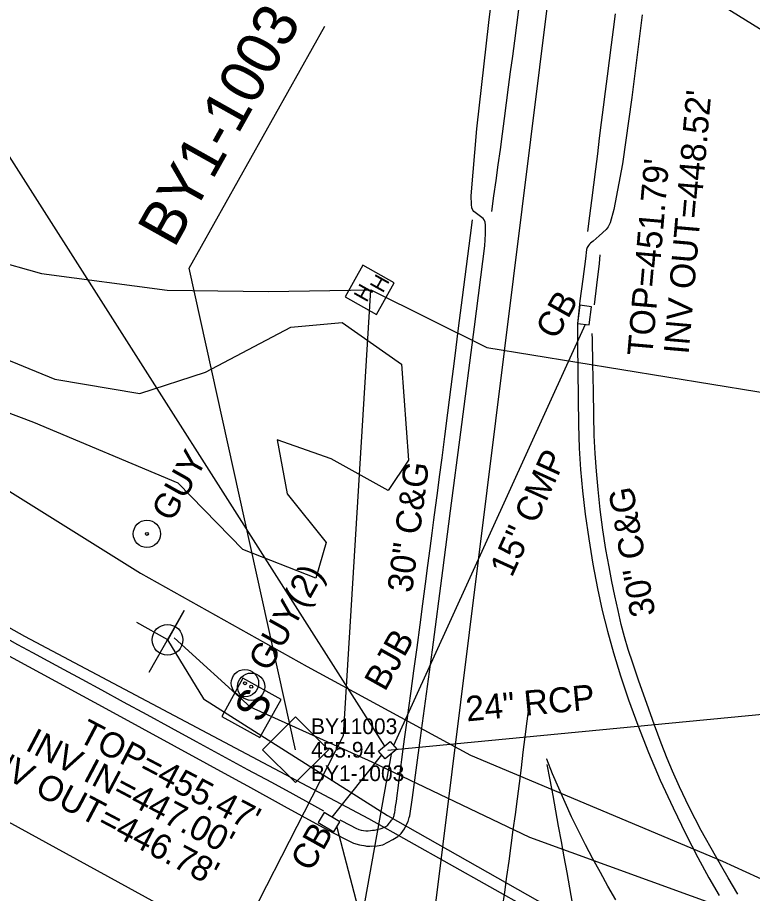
# Model space of a CAD drawing. Extents: x 2074109 to 2077820, y 741079 to 746031.
# Drawn here: x 2075865.9 to 2075983.1, y 743197.5 to 743337.2 of the extents above; entities that cross this region are included whole.
import ezdxf

# ---------------------------------------------------------------- set-up
doc = ezdxf.new("R2010")
doc.units = 0
for name, color, linetype in [('CTL Secondary Horizontal and Vertical CELL', 7, 'Continuous'), ('CTL Secondary Horizontal and Vertical Cogo Comment', 7, 'Continuous'), ('CTL Secondary Horizontal and Vertical Cogo Elevation', 7, 'Continuous'), ('CTL Secondary Horizontal and Vertical Cogo Number', 7, 'Continuous'), ('Exist Horizontal Alignment', 7, 'Continuous'), ('Exist Horizontal Baseline Alignment Station Label', 7, 'Continuous'), ('Exist Other Culture Anchor (Guy Wire) CELL', 7, 'Continuous'), ('Exist Other Culture Anchor (Guy Wire) Text', 7, 'Continuous'), ('Exist Roads Curbs', 7, 'Continuous'), ('Exist Roads Curbs Text', 7, 'Continuous'), ('Exist Roads EOP', 7, 'Continuous'), ('Exist Roads EOT', 7, 'Continuous'), ('Exist Structure Minor Catch Basin', 7, 'Continuous'), ('Exist Structure Minor Catch Basin Text', 7, 'Continuous'), ('Exist Structure Minor Catch Basin Top Elevation', 7, 'Continuous'), ('Exist Structure Minor Junction Box', 7, 'Continuous'), ('Exist Structure Minor Junction Box Text', 7, 'Continuous'), ('Exist Structure Minor Pipes CMP 15 Inch', 7, 'Continuous'), ('Exist Structure Minor Pipes CMP 15 Inch Invert', 7, 'Continuous'), ('Exist Structure Minor Pipes CMP 15 Inch Text', 7, 'Continuous'), ('Exist Structure Minor Pipes RCP 18 Inch', 7, 'Continuous'), ('Exist Structure Minor Pipes RCP 18 Inch Invert', 7, 'Continuous'), ('Exist Structure Minor Pipes RCP 24 Inch', 7, 'Continuous'), ('Exist Structure Minor Pipes RCP 24 Inch Text', 7, 'Continuous'), ('Exist Structure Minor Pipes RCP 42 Inch', 7, 'Continuous'), ('Exist Utilities Gas UG Line SUE LOS B', 7, 'Continuous'), ('Exist Utilities Other Traffic Signal Box CELL', 7, 'Continuous'), ('Exist Utilities Power Hand Hole CELL', 7, 'Continuous'), ('Exist Utilities Power Joint Use Telephone CELL', 7, 'Continuous'), ('Exist Utilities Power UG Cable SUE LOS B', 7, 'Continuous'), ('Exist Utilities Telephone UG Conduit SUE LOS B', 7, 'Continuous'), ('Exist Utilities Telephone UG FO SUE LOS B', 7, 'Continuous'), ('Exist Utilities Water UG Line SUE LOS B', 7, 'Continuous'), ('Exist Vegetation Woods Line', 7, 'Continuous')]:
    doc.layers.add(name, color=color, linetype=linetype)

msp = doc.modelspace()

# ---------------------------------------------------------------- linework, layer by layer
at = {"layer": 'CTL Secondary Horizontal and Vertical CELL'}
msp.add_line((2075910.24, 743220.4), (2075910.24, 743220.4), dxfattribs=at)
msp.add_lwpolyline([(2075905.02, 743220.41), (2075910.26, 743225.65), (2075915.51, 743220.4), (2075910.27, 743215.16)], close=True, dxfattribs=at)
at = {"layer": 'Exist Horizontal Alignment'}
for p, q in [((2074769.18, 743807.11), (2075920.37, 743178.35)), ((2075929.78, 743173.21), (2075997.63, 743717.85))]:
    msp.add_line(p, q, dxfattribs=at)
at = {"layer": 'Exist Horizontal Baseline Alignment Station Label'}
msp.add_lwpolyline([(2075910.24, 743220.4), (2075893.32, 743297.22), (2075914.92, 743335.82)], dxfattribs=at)
at = {"layer": 'Exist Other Culture Anchor (Guy Wire) CELL'}
for centre, radius in [((2075886.57, 743254.82), 2.18), ((2075886.57, 743254.82), 0.24), ((2075902.2, 743231.01), 2.18), ((2075903.2, 743230.46), 2.18), ((2075902.2, 743231.01), 0.24), ((2075903.2, 743230.46), 0.24)]:
    msp.add_circle(centre, radius, dxfattribs=at)
at = {"layer": 'Exist Roads Curbs'}
for points in [[(2075917.33, 743209.22), (2075917.46, 743209.15), (2075918.96, 743208.35), (2075919.9, 743207.87), (2075920.36, 743207.69), (2075920.74, 743207.57), (2075921.12, 743207.51), (2075921.49, 743207.48), (2075921.85, 743207.49), (2075922.2, 743207.52), (2075922.53, 743207.55), (2075922.84, 743207.6), (2075923.14, 743207.65), (2075923.44, 743207.72), (2075923.75, 743207.8), (2075924.06, 743207.91), (2075924.38, 743208.03), (2075924.64, 743208.16), (2075924.84, 743208.28), (2075924.92, 743208.34), (2075924.98, 743208.4), (2075925.08, 743208.53), (2075925.18, 743208.67), (2075925.3, 743208.82), (2075925.44, 743209), (2075925.59, 743209.18), (2075925.72, 743209.35), (2075925.82, 743209.51), (2075925.89, 743209.64), (2075925.93, 743209.76), (2075925.97, 743209.9), (2075926.01, 743210.05), (2075926.05, 743210.21), (2075926.09, 743210.42), (2075926.15, 743210.8), (2075926.23, 743211.37), (2075926.34, 743212.14), (2075926.46, 743213.1), (2075926.62, 743214.25), (2075926.79, 743215.6), (2075926.99, 743217.14), (2075927.22, 743218.84), (2075927.44, 743220.49), (2075927.65, 743222.07), (2075927.86, 743223.57), (2075928.06, 743225.08), (2075928.34, 743227.1), (2075928.7, 743229.73), (2075929.14, 743232.96), (2075929.65, 743236.69), (2075930.13, 743240.3), (2075930.58, 743243.69), (2075931, 743246.86), (2075931.38, 743249.81), (2075931.73, 743252.5), (2075932.05, 743254.92), (2075932.33, 743257.08), (2075932.59, 743259.05), (2075932.88, 743261.32), (2075933.23, 743263.95), (2075933.63, 743266.97), (2075934.08, 743270.35), (2075934.57, 743274.11), (2075935.1, 743278.26), (2075935.67, 743282.77), (2075936.27, 743287.63), (2075936.88, 743292.54), (2075937.5, 743297.47), (2075938.14, 743302.41), (2075938.46, 743304.89)], [(2075957.91, 743291.34), (2075958.32, 743294.51), (2075958.71, 743297.97), (2075958.85, 743299.32)], [(2075980.81, 743197.38), (2075979.24, 743199.98), (2075977.22, 743203.47), (2075974.95, 743207.54), (2075973.03, 743211.26), (2075971.5, 743214.49), (2075970.39, 743216.97), (2075969.54, 743219.02), (2075968.59, 743221.44), (2075967.51, 743224.32), (2075966.28, 743227.75), (2075965.02, 743231.35), (2075964.04, 743234.19), (2075963.3, 743236.4), (2075962.71, 743238.42), (2075962.21, 743240.39), (2075961.69, 743242.59), (2075961.16, 743244.94), (2075960.69, 743247.22), (2075960.25, 743249.57), (2075959.76, 743252.34), (2075959.26, 743255.47), (2075958.85, 743258.69), (2075958.51, 743261.9), (2075958.23, 743264.84), (2075958.02, 743267.63), (2075957.89, 743270.54), (2075957.82, 743273.74), (2075957.76, 743277.62), (2075957.69, 743281.91), (2075957.61, 743285.87), (2075957.59, 743286.8)], [(2075864.32, 743238.09), (2075865.94, 743237.21), (2075868.33, 743235.92), (2075870.79, 743234.59), (2075873.34, 743233.2), (2075876.17, 743231.66), (2075879.32, 743229.94), (2075882.78, 743228.05), (2075886.54, 743226), (2075890.42, 743223.89), (2075894.41, 743221.72), (2075898.5, 743219.51), (2075902.63, 743217.27), (2075906.42, 743215.21), (2075909.82, 743213.35), (2075912.82, 743211.7), (2075914.74, 743210.64)]]:
    msp.add_lwpolyline(points, dxfattribs=at)
at = {"layer": 'Exist Roads EOP'}
for points in [[(2075860.86, 743237.35), (2075880.58, 743226.64), (2075901.2, 743215.4), (2075902.58, 743214.67), (2075908.47, 743211.42), (2075914.11, 743208.33), (2075916.26, 743207.17), (2075918.68, 743205.91), (2075919.49, 743205.5), (2075920.48, 743205.24), (2075921.45, 743205.08), (2075922.4, 743205.01), (2075923.3, 743205.06), (2075924.17, 743205.26), (2075924.98, 743205.65), (2075925.79, 743206.07), (2075926.58, 743206.57), (2075927.13, 743207.05), (2075927.63, 743207.77), (2075927.93, 743208.35), (2075928.22, 743208.98), (2075928.39, 743209.58), (2075928.48, 743209.86), (2075928.94, 743212.77), (2075930.2, 743222.29), (2075932.08, 743236.32), (2075933.76, 743249), (2075934.96, 743258.48), (2075936.62, 743271.04), (2075938.79, 743287.86), (2075940.43, 743300.77), (2075940.58, 743302.7), (2075940.56, 743304.08), (2075940.48, 743304.56), (2075940.36, 743304.91), (2075940.19, 743305.12), (2075938.7, 743306.25), (2075938.53, 743306.47), (2075938.4, 743306.82), (2075938.31, 743307.33), (2075938.25, 743308.76), (2075939.19, 743319.42), (2075941.09, 743336.36), (2075944.11, 743360.86)], [(2075965.54, 743337.59), (2075963.87, 743324.42), (2075962.38, 743313.82), (2075961.04, 743306.55), (2075960.41, 743304.45), (2075960.11, 743303.78), (2075959.81, 743303.37), (2075958.7, 743302.35), (2075957.7, 743301.53), (2075957.29, 743301.18), (2075957.12, 743301.01), (2075956.98, 743300.83), (2075956.87, 743300.67), (2075956.78, 743300.5), (2075956.72, 743300.34), (2075956.68, 743300.18), (2075956.48, 743298.67), (2075956.05, 743295.43), (2075955.61, 743291.98), (2075955.37, 743289.84), (2075955.25, 743288.38), (2075955.2, 743287), (2075955.2, 743284.8), (2075955.26, 743280.92), (2075955.34, 743276.39), (2075955.39, 743272.24), (2075955.48, 743268.47), (2075955.69, 743265.07), (2075956.01, 743261.68), (2075956.46, 743257.97), (2075957.03, 743254.04), (2075957.68, 743250), (2075958.41, 743246.12), (2075959.17, 743242.63), (2075960.01, 743239.29), (2075960.97, 743235.83), (2075962.08, 743232.21), (2075963.36, 743228.37), (2075964.84, 743224.3), (2075966.52, 743219.97), (2075968.4, 743215.54), (2075970.46, 743211.13), (2075972.52, 743206.95), (2075974.42, 743203.22), (2075976.19, 743199.95), (2075977.84, 743197.15)], [(2075921.2, 743205.12), (2075921.21, 743205.12), (2075921.59, 743205.05), (2075921.95, 743205.03), (2075922.1, 743205.03)]]:
    msp.add_lwpolyline(points, dxfattribs=at)
at = {"layer": 'Exist Roads EOT'}
for points in [[(2075941.56, 743306.24), (2075941.9, 743308.71), (2075942.25, 743311.19), (2075942.59, 743313.66), (2075942.93, 743316.14), (2075943.25, 743318.61), (2075943.58, 743321.09), (2075943.91, 743323.56), (2075944.24, 743326.04), (2075944.56, 743328.52), (2075944.89, 743330.99), (2075945.22, 743333.47), (2075945.54, 743335.95), (2075945.85, 743338.43)], [(2075961.23, 743337.75), (2075960.91, 743335.28), (2075960.58, 743332.8), (2075960.26, 743330.32), (2075959.95, 743327.84), (2075959.64, 743325.36), (2075959.33, 743322.88), (2075959.02, 743320.41), (2075958.7, 743317.93), (2075958.39, 743315.45), (2075958.08, 743312.97), (2075957.77, 743310.49), (2075957.46, 743308.01), (2075957.15, 743305.53), (2075956.84, 743303.05)], [(2075947.47, 743227.43), (2075947.15, 743224.95), (2075946.84, 743222.47), (2075946.53, 743219.99), (2075946.22, 743217.52), (2075945.91, 743215.04), (2075945.6, 743212.56), (2075945.27, 743210.08), (2075944.93, 743207.61), (2075944.59, 743205.13), (2075944.25, 743202.65), (2075943.91, 743200.18), (2075943.57, 743197.7), (2075943.21, 743195.23), (2075942.4, 743192.87), (2075941.35, 743190.6), (2075940.2, 743188.39), (2075939.05, 743186.17), (2075937.9, 743183.95), (2075937.37, 743182.93)], [(2075961.35, 743196.49), (2075960.08, 743198.64), (2075958.87, 743200.83), (2075957.67, 743203.03), (2075956.48, 743205.23), (2075955.38, 743207.47), (2075954.29, 743209.72), (2075953.26, 743211.99), (2075952.23, 743214.27), (2075951.26, 743216.57), (2075950.31, 743218.88), (2075950.3, 743218.91)], [(2075950.33, 743218.04), (2075950.8, 743215.59), (2075951.27, 743213.13), (2075951.72, 743210.68), (2075952.16, 743208.22), (2075952.61, 743205.76), (2075953.06, 743203.3), (2075953.51, 743200.84), (2075953.95, 743198.38), (2075954.39, 743195.92), (2075954.83, 743193.46), (2075955.26, 743191), (2075955.7, 743188.54), (2075956.1, 743186.29)]]:
    msp.add_lwpolyline(points, dxfattribs=at)
at = {"layer": 'Exist Structure Minor Catch Basin'}
for points in [[(2075957.1, 743288.15), (2075957.47, 743291.06), (2075955.6, 743291.3), (2075955.23, 743288.38)], [(2075917.32, 743208.89), (2075914.81, 743210.37), (2075913.87, 743208.78), (2075916.38, 743207.29)]]:
    msp.add_lwpolyline(points, close=True, dxfattribs=at)
at = {"layer": 'Exist Structure Minor Junction Box'}
msp.add_lwpolyline([(2075923.51, 743220.2), (2075925.37, 743221.74), (2075926.42, 743220.47), (2075924.56, 743218.93)], close=True, dxfattribs=at)
at = {"layer": 'Exist Structure Minor Pipes CMP 15 Inch'}
msp.add_line((2075956.45, 743288.23), (2075925.89, 743221.1), dxfattribs=at)
at = {"layer": 'Exist Structure Minor Pipes RCP 18 Inch'}
for p, q in [((2075916.1, 743209.63), (2075924.04, 743219.57)), ((2075916.84, 743208.06), (2075934.71, 743139.55))]:
    msp.add_line(p, q, dxfattribs=at)
at = {"layer": 'Exist Structure Minor Pipes RCP 24 Inch'}
msp.add_line((2075924.97, 743220.35), (2075989.3, 743226.53), dxfattribs=at)
at = {"layer": 'Exist Structure Minor Pipes RCP 42 Inch'}
for p, q in [((2075746.8, 743500.04), (2075924.44, 743220.97)), ((2075925.49, 743219.7), (2075912.88, 743149.32))]:
    msp.add_line(p, q, dxfattribs=at)
at = {"layer": 'Exist Utilities Gas UG Line SUE LOS B'}
msp.add_lwpolyline([(2075544.69, 743574.93), (2075774.64, 743449.58), (2075786.68, 743440.92), (2075834.72, 743415.6), (2075897.9, 743381.57), (2075936.93, 743360.69), (2075971.28, 743343.48), (2075996.08, 743328.1)], dxfattribs=at)
at = {"layer": 'Exist Utilities Other Traffic Signal Box CELL'}
msp.add_line((2075903.23, 743227.07), (2075903.23, 743227.07), dxfattribs=at)
msp.add_lwpolyline([(2075904.59, 743222.34), (2075907.95, 743228.43), (2075901.87, 743231.79), (2075898.51, 743225.7), (2075904.59, 743222.34)], dxfattribs=at)
at = {"layer": 'Exist Utilities Power Hand Hole CELL'}
msp.add_line((2075922.25, 743293.74), (2075922.25, 743293.74), dxfattribs=at)
msp.add_lwpolyline([(2075923.18, 743289.83), (2075925.99, 743294.85), (2075920.98, 743297.66), (2075918.17, 743292.64), (2075923.18, 743289.83)], dxfattribs=at)
at = {"layer": 'Exist Utilities Power Joint Use Telephone CELL'}
msp.add_line((2075889.86, 743237.93), (2075889.86, 743237.93), dxfattribs=at)
msp.add_lwpolyline([(2075886.95, 743232.75), (2075892.53, 743242.62), (2075889.88, 743237.92), (2075884.95, 743240.68)], dxfattribs=at)
msp.add_circle((2075889.85, 743237.93), 2.45, dxfattribs=at)
at = {"layer": 'Exist Utilities Power UG Cable SUE LOS B'}
for points in [[(2075794.6, 743320.93), (2075820.96, 743310.98), (2075853.85, 743300.79), (2075869.76, 743296.33), (2075889.77, 743293.7), (2075905.93, 743293.46), (2075922.25, 743293.74)], [(2075860.29, 743087.82), (2075867.3, 743107.24), (2075870.17, 743122.12), (2075873.19, 743133.17), (2075888.79, 743165.67), (2075912.91, 743212.88), (2075917.93, 743222.66), (2075922.25, 743293.74)], [(2075922.25, 743293.74), (2075940.78, 743284.57), (2075998.15, 743275.18)], [(2075999.25, 743193.46), (2076006.39, 743187.97), (2075986.01, 743192.48), (2075947.63, 743206.43), (2075922.51, 743218.44), (2075903.11, 743227.19), (2075890.92, 743238.24)]]:
    msp.add_lwpolyline(points, dxfattribs=at)
at = {"layer": 'Exist Utilities Telephone UG Conduit SUE LOS B'}
msp.add_lwpolyline([(2075672.89, 743341.39), (2075736.54, 743308.65), (2075796.69, 743278.05), (2075867.04, 743238.5), (2075921.9, 743209.46), (2075960.48, 743187.73), (2076008.51, 743166.58), (2076026.12, 743160.68), (2076048.83, 743145.45), (2076053.46, 743153.14), (2076083.51, 743134.83), (2076100.14, 743126.62), (2076153.6, 743096.75), (2076227.57, 743057.65), (2076265.35, 743038.75), (2076325.02, 743012.99), (2076370.03, 742993.2), (2076407.51, 742976.75), (2076444.05, 742959.06)], dxfattribs=at)
at = {"layer": 'Exist Utilities Telephone UG FO SUE LOS B'}
msp.add_lwpolyline([(2075889.86, 743237.93), (2075895.59, 743228.51), (2075924.94, 743209.93), (2075958.41, 743190.94), (2075991.59, 743174.52), (2076008.89, 743165.82), (2076027.41, 743153.76), (2076049.09, 743142.61), (2076053.91, 743141.46), (2076059.01, 743140.99), (2076072.19, 743141.15), (2076089.2, 743137.48), (2076101.24, 743131.5), (2076156.95, 743103.14), (2076158.66, 743102.38), (2076232.03, 743071), (2076268.38, 743053.9), (2076329.12, 743025.97), (2076375.16, 743007.01), (2076410.42, 742991.12), (2076450.75, 742973.66)], dxfattribs=at)
at = {"layer": 'Exist Utilities Water UG Line SUE LOS B'}
msp.add_lwpolyline([(2075822.78, 743289.56), (2075827.27, 743285.77), (2075840.04, 743277.92), (2075859.15, 743265.03), (2075885.55, 743248.54), (2075912.1, 743233.66), (2075938.18, 743219.55), (2075978.32, 743202.62), (2076004.37, 743190.72), (2076024.72, 743179.9), (2076058.28, 743162.37), (2076071.85, 743150.27), (2076099.45, 743125.15), (2076149.87, 743092.08), (2076225.21, 743053.38), (2076263, 743035.19), (2076322.41, 743007.95), (2076371.93, 742982.13), (2076406.73, 742964.12), (2076444.22, 742949.22), (2076483.69, 742930.03)], dxfattribs=at)
at = {"layer": 'Exist Vegetation Woods Line'}
msp.add_lwpolyline([(2075853.69, 743286.92), (2075871.88, 743279.51), (2075885.45, 743277.2), (2075895.9, 743280.6), (2075909.5, 743287.81), (2075917.69, 743288.56), (2075927.18, 743281.88), (2075928.29, 743266.6), (2075925.06, 743261.72), (2075915.96, 743266.79), (2075907.36, 743269.8), (2075908.92, 743261.19), (2075915.17, 743253.44), (2075913.49, 743247.77), (2075901.86, 743252.36), (2075891.56, 743262.89), (2075868.56, 743272.59), (2075851.33, 743279.05), (2075846.6, 743281.94), (2075847.79, 743285.7), (2075853.69, 743286.92)], dxfattribs=at)

# ---------------------------------------------------------------- texts
at = {"layer": 'CTL Secondary Horizontal and Vertical Cogo Comment'}
msp.add_text('BY1-1003', height=2.5, dxfattribs=at).set_placement((2075912.74, 743215.4))
at = {"layer": 'CTL Secondary Horizontal and Vertical Cogo Elevation'}
msp.add_text('455.94', height=2.5, dxfattribs=at).set_placement((2075912.74, 743219.15))
at = {"layer": 'CTL Secondary Horizontal and Vertical Cogo Number'}
msp.add_text('BY11003', height=2.5, dxfattribs=at).set_placement((2075912.74, 743222.9))
at = {"layer": 'Exist Horizontal Baseline Alignment Station Label'}
msp.add_text('BY1-1003', height=7, rotation=60.742, dxfattribs=at).set_placement((2075890.91, 743300.24))
at = {"layer": 'Exist Other Culture Anchor (Guy Wire) Text'}
for s, p in [('GUY', (2075890.57, 743256.57)), ('GUY(2)', (2075906.03, 743232.67))]:
    msp.add_text(s, height=4, rotation=60.742, dxfattribs=at).set_placement(p)
at = {"layer": 'Exist Roads Curbs Text'}
for rotation, p in [(82.4536, (2075928.84, 743245.32)), (100.008, (2075967.68, 743241.97))]:
    msp.add_text('30" C&G', height=4, rotation=rotation, dxfattribs=at).set_placement(p)
at = {"layer": 'Exist Structure Minor Catch Basin Text'}
for p in [(2075951.82, 743285.62), (2075912.76, 743200.78)]:
    msp.add_text('CB', height=4, rotation=60.742, dxfattribs=at).set_placement(p)
at = {"layer": 'Exist Structure Minor Catch Basin Top Elevation'}
for s, rotation, p in [("TOP=451.79'", 85.0481, (2075967.14, 743283.07)), ("TOP=455.47'", 332.2545, (2075875.38, 743221.88))]:
    msp.add_text(s, height=4, rotation=rotation, dxfattribs=at).set_placement(p)
at = {"layer": 'Exist Structure Minor Junction Box Text'}
msp.add_text('BJB', height=4, rotation=60.7411, dxfattribs=at).set_placement((2075924.52, 743229.55))
at = {"layer": 'Exist Structure Minor Pipes CMP 15 Inch Invert'}
msp.add_text("INV OUT=448.52'", height=4, rotation=85.0481, dxfattribs=at).set_placement((2075972.94, 743283.37))
at = {"layer": 'Exist Structure Minor Pipes CMP 15 Inch Text'}
msp.add_text('15" CMP', height=4, rotation=65.5294, dxfattribs=at).set_placement((2075944.75, 743247.75))
at = {"layer": 'Exist Structure Minor Pipes RCP 18 Inch Invert'}
for s, p in [("INV IN=447.00'", (2075867, 743220.45)), ("INV OUT=446.78'", (2075859.29, 743218.25))]:
    msp.add_text(s, height=4, rotation=332.2545, dxfattribs=at).set_placement(p)
at = {"layer": 'Exist Structure Minor Pipes RCP 24 Inch Text'}
msp.add_text('24" RCP', height=4, rotation=5.4927, dxfattribs=at).set_placement((2075937.59, 743224.91))
at = {"layer": 'Exist Utilities Other Traffic Signal Box CELL'}
msp.add_text('S', height=5, rotation=61.1015, dxfattribs=at).set_placement((2075904.63, 743224.43))
at = {"layer": 'Exist Utilities Power Hand Hole CELL'}
for p in [(2075924.18, 743293.12), (2075921.6, 743291.62)]:
    msp.add_text('H', height=2.5, rotation=60.7411, dxfattribs=at).set_placement(p)

doc.saveas('drawing.dxf')
